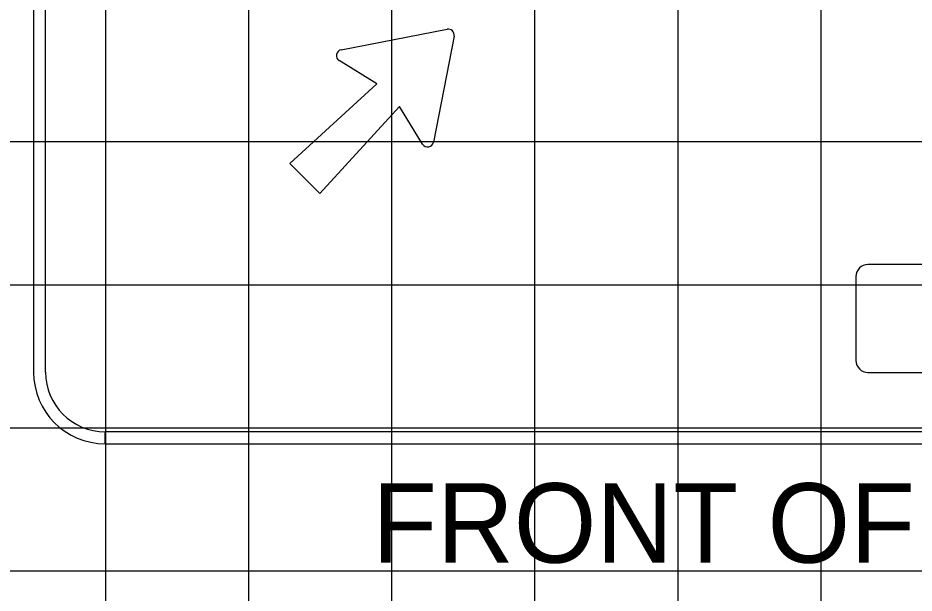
# Model space of a CAD drawing. Extents: x 2193008 to 2198143, y 1236112 to 1237864.
# Drawn here: x 2196685.48 to 2196698.01, y 1237164.74 to 1237172.77 of the extents above; entities that cross this region are included whole.
import ezdxf

# ---------------------------------------------------------------- set-up
doc = ezdxf.new("R2010")
doc.units = 0
for name, color, linetype in [('GSBWFILL', 7, 'Continuous'), ('GSCOLORFILL', 7, 'Continuous'), ('GSOUTLINE', 7, 'Continuous'), ('Level 55', 7, 'Continuous'), ('M-ROADS', 7, 'Continuous')]:
    doc.layers.add(name, color=color, linetype=linetype)

msp = doc.modelspace()

# ---------------------------------------------------------------- linework, layer by layer
at = {"layer": 'GSBWFILL'}
for points in [[(2196689.998, 1237172.33), (2196691.477, 1237172.617)], [(2196691.575, 1237172.519), (2196691.288, 1237171.039)], [(2196691.135, 1237171.012), (2196690.813, 1237171.538), (2196689.698, 1237170.32), (2196689.278, 1237170.739), (2196690.496, 1237171.855), (2196689.97, 1237172.177)]]:
    msp.add_lwpolyline(points, dxfattribs=at)
for centre, start, end in [((2196691.493, 1237172.535), 349.0223, 100.9777), ((2196690.014, 1237172.248), 100.9777, 238.5155), ((2196691.206, 1237171.055), 211.4845, 349.0223)]:
    msp.add_arc(centre, 0.0834, start, end, dxfattribs=at)
at = {"layer": 'GSCOLORFILL'}
for p, q in [((2196685.698, 1237179.324), (2196685.698, 1237167.824)), ((2196685.865, 1237167.824), (2196685.865, 1237179.324)), ((2196707.027, 1237169.329), (2196697.361, 1237169.329)), ((2196697.194, 1237169.162), (2196697.194, 1237167.987)), ((2196697.361, 1237167.82), (2196707.027, 1237167.82)), ((2196686.698, 1237166.824), (2196686.698, 1237166.99)), ((2196706.698, 1237166.99), (2196686.7, 1237166.99)), ((2196686.7, 1237166.99), (2196686.7, 1237166.824)), ((2196686.7, 1237166.824), (2196706.698, 1237166.824))]:
    msp.add_line(p, q, dxfattribs=at)
for points in [[(2196689.998, 1237172.33), (2196691.477, 1237172.617)], [(2196691.575, 1237172.519), (2196691.288, 1237171.039)], [(2196691.135, 1237171.012), (2196690.813, 1237171.538), (2196689.698, 1237170.32), (2196689.278, 1237170.739), (2196690.496, 1237171.855), (2196689.97, 1237172.177)]]:
    msp.add_lwpolyline(points, dxfattribs=at)
for centre, radius, start, end in [((2196691.493, 1237172.535), 0.0834, 349.0223, 100.9777), ((2196690.014, 1237172.248), 0.0834, 100.9777, 238.5155), ((2196691.206, 1237171.055), 0.0834, 211.4845, 349.0223), ((2196697.361, 1237169.162), 0.167, 90, 180), ((2196697.361, 1237167.987), 0.167, 180, 270), ((2196686.698, 1237167.824), 1, 180, 270), ((2196686.698, 1237167.824), 0.833, 180, 270)]:
    msp.add_arc(centre, radius, start, end, dxfattribs=at)
at = {"layer": 'GSOUTLINE'}
for points in [[(2196689.998, 1237172.33), (2196691.477, 1237172.617)], [(2196691.575, 1237172.519), (2196691.288, 1237171.039)], [(2196691.135, 1237171.012), (2196690.813, 1237171.538), (2196689.698, 1237170.32), (2196689.278, 1237170.739), (2196690.496, 1237171.855), (2196689.97, 1237172.177)]]:
    msp.add_lwpolyline(points, dxfattribs=at)
for centre, start, end in [((2196691.493, 1237172.535), 349.0223, 100.9777), ((2196690.014, 1237172.248), 100.9777, 238.5155), ((2196691.206, 1237171.055), 211.4845, 349.0223)]:
    msp.add_arc(centre, 0.0834, start, end, dxfattribs=at)
at = {"layer": 'M-ROADS'}
for p, q in [((2196686.707, 1237153.046), (2196686.707, 1237223.046)), ((2196688.707, 1237153.046), (2196688.707, 1237223.046)), ((2196690.707, 1237153.046), (2196690.707, 1237223.046)), ((2196692.707, 1237153.046), (2196692.707, 1237223.046)), ((2196694.707, 1237153.046), (2196694.707, 1237223.046)), ((2196696.707, 1237153.046), (2196696.707, 1237223.046)), ((2196614.707, 1237171.046), (2196874.707, 1237171.046)), ((2196614.707, 1237169.046), (2196874.707, 1237169.046)), ((2196614.707, 1237167.046), (2196874.707, 1237167.046)), ((2196614.707, 1237165.046), (2196874.707, 1237165.046))]:
    msp.add_line(p, q, dxfattribs=at)

# ---------------------------------------------------------------- texts
at = {"layer": 'Level 55'}
msp.add_text('FRONT OF SIGN', height=1.11046, dxfattribs=at).set_placement((2196690.431, 1237165.162))

doc.saveas('drawing.dxf')
